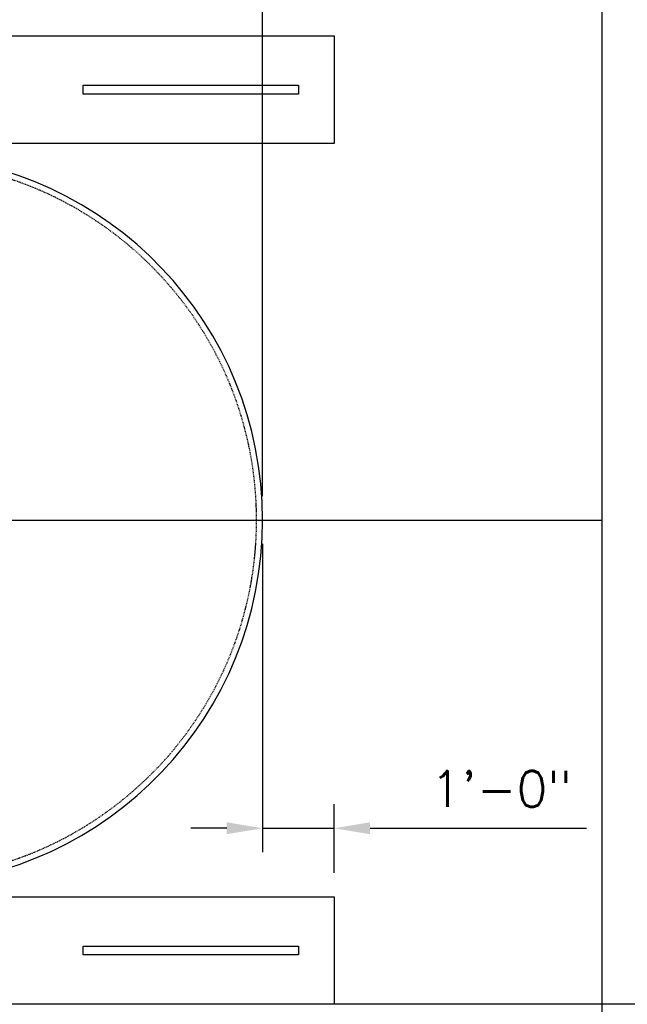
# Model space of a CAD drawing. Extents: x -169 to 2224, y 0 to 2796.
# Tile 527 of 530: x 1934 to 2036, y 1398 to 1563. Entities that reach past the tile are written whole.
import ezdxf

# ---------------------------------------------------------------- set-up
doc = ezdxf.new("R2010")
doc.units = 0
doc.header["$MEASUREMENT"] = 0
doc.header["$PDSIZE"] = 1
doc.linetypes.add('HIDDEN3', pattern=[0.1875, 0.125, -0.0625])
doc.layers.get('DEFPOINTS').update_dxf_attribs({"linetype": 'CONTINUOUS'})
for name, color, linetype in [('DIM', 3, 'CONTINUOUS'), ('PIPING-PRODUCT-REGULAR', 4, 'CONTINUOUS'), ('TANK-ANCHOR', 4, 'CONTINUOUS'), ('TANK-SLAB', 6, 'CONTINUOUS'), ('TANK-UST', 5, 'CONTINUOUS')]:
    doc.layers.add(name, color=color, linetype=linetype)
doc.layers.add('FREEZE-LINES', color=8, linetype='CONTINUOUS', plot=False)
doc.styles.add('SIMPLEX', font='simplex')
doc.dimstyles.new('DIM64', dxfattribs={"dimscale": 64, "dimtxt": 0.09375, "dimasz": 0.09375, "dimexe": 0.0625, "dimexo": 0.0625, "dimgap": 0.046875, "dimtad": 1, "dimdec": 4, "dimzin": 3, "dimdsep": 46, "dimlunit": 4, "dimtxsty": 'SIMPLEX', "dimcen": 0, "dimclrd": 256, "dimclre": 256, "dimclrt": 256, "dimadec": 0, "dimazin": 0, "dimtfac": 1, "dimtdec": 4, "dimtmove": 0, "dimatfit": 3, "dimfxl": 1, "dimfrac": 2, "dimtolj": 1, "dimtzin": 0, "dimarcsym": 0})

# ---------------------------------------------------------------- blocks, each defined once
blk = doc.blocks.new('*D28')
at = {"layer": 'DEFPOINTS', "color": 0, "transparency": 16777216}
for p in [(2031.77, 1608.02), (2031.77, 1578.02), (1975.02, 1479.02)]:
    blk.add_point(p, dxfattribs=at)
at = {"layer": 'DIM', "lineweight": -2, "transparency": 16777216}
for p, q in [((1975.02, 1483.02), (1975.02, 1612.02)), ((2031.77, 1582.02), (2031.77, 1612.02)), ((1981.02, 1608.02), (2025.77, 1608.02))]:
    blk.add_line(p, q, dxfattribs=at)
at = {"layer": 'DIM', "transparency": 16777216}
for points in [[(1981.02, 1609.02), (1981.02, 1607.02), (1975.02, 1608.02)], [(2025.77, 1609.02), (2025.77, 1607.02), (2031.77, 1608.02)]]:
    blk.add_solid(points, dxfattribs=at)
at = {"layer": 'DIM', "transparency": 16777216, "insert": (2003.4, 1615.59), "char_height": 6, "attachment_point": 5, "style": 'SIMPLEX'}
blk.add_mtext('\\A1;4\'-8 3/4"', dxfattribs=at)
blk = doc.blocks.new('*D37')
at = {"layer": 'DEFPOINTS', "color": 0, "transparency": 16777216}
for p in [(1975.02, 1479.02), (1975.02, 1427.47), (1987.02, 1416.02)]:
    blk.add_point(p, dxfattribs=at)
at = {"layer": 'DIM', "lineweight": -2, "transparency": 16777216}
for p, q in [((1975.02, 1475.02), (1975.02, 1423.47)), ((1987.02, 1420.02), (1987.02, 1431.47)), ((1969.02, 1427.47), (1963.02, 1427.47)), ((1975.02, 1427.47), (1987.02, 1427.47)), ((1993.02, 1427.47), (2029.24, 1427.47))]:
    blk.add_line(p, q, dxfattribs=at)
at = {"layer": 'DIM', "transparency": 16777216}
for points in [[(1969.02, 1428.47), (1969.02, 1426.47), (1975.02, 1427.47)], [(1993.02, 1428.47), (1993.02, 1426.47), (1987.02, 1427.47)]]:
    blk.add_solid(points, dxfattribs=at)
at = {"layer": 'DIM', "transparency": 16777216, "insert": (2014.95, 1434.05), "char_height": 6, "attachment_point": 5, "style": 'SIMPLEX'}
blk.add_mtext('\\A1;1\'-0"', dxfattribs=at)

msp = doc.modelspace()

# ---------------------------------------------------------------- linework, layer by layer
at = {"layer": 'FREEZE-LINES', "linetype": 'Continuous'}
msp.add_line((2220, 1398.01839), (1176, 1398.01839), dxfattribs=at)
at = {"layer": 'PIPING-PRODUCT-REGULAR'}
msp.add_line((1898.41156, 1479.01916), (2031.77254, 1479.01916), dxfattribs=at)
at = {"layer": 'TANK-ANCHOR'}
for points in [[(1789.66669, 1560.01839), (1987.02254, 1560.01839), (1987.02254, 1542.01839), (1789.66669, 1542.01839)], [(1789.66669, 1416.01993), (1987.02254, 1416.01993), (1987.02254, 1398.01993), (1789.66669, 1398.01993)]]:
    msp.add_lwpolyline(points, close=True, dxfattribs=at)
at = {"layer": 'TANK-ANCHOR', "color": 7}
for points in [[(1945.02254, 1550.26839), (1945.02254, 1551.76839), (1981.02254, 1551.76839), (1981.02254, 1550.26839)], [(1945.02254, 1406.26993), (1945.02254, 1407.76993), (1981.02254, 1407.76993), (1981.02254, 1406.26993)]]:
    msp.add_lwpolyline(points, close=True, dxfattribs=at)
at = {"layer": 'TANK-SLAB'}
msp.add_lwpolyline([(1368.87181, 1218.01839), (1368.87181, 1578.01839), (2031.77254, 1578.01839), (2031.77254, 1218.01839)], close=True, dxfattribs=at)
at = {"layer": 'TANK-UST'}
msp.add_lwpolyline([(1916.80855, 1418.01839, 0.9543276), (1916.80855, 1540.01839)], format="xyb", dxfattribs=at)
at = {"layer": 'TANK-UST', "color": 2, "linetype": 'HIDDEN3'}
msp.add_lwpolyline([(1912.27254, 1539.01839), (1916.78509, 1539.01839, -0.9539575), (1916.78509, 1419.01839), (1912.27254, 1419.01839), (1817.02234, 1419.01839), (1718.00299, 1419.01839), (1493.00299, 1419.01839), (1488.50979, 1419.01839, -0.9539575), (1488.50979, 1539.01839), (1493.00299, 1539.01839), (1718.00299, 1539.01839), (1817.02234, 1539.01839)], format="xyb", close=True, dxfattribs=at)

# ---------------------------------------------------------------- dimensions: what is measured, and where the dimension line sits
at = {"layer": 'DIM'}
dim = msp.add_linear_dim(base=(2031.77254, 1608.01839), p1=(1975.02254, 1479.01839), p2=(2031.77254, 1578.01839), angle=0, dimstyle='DIM64', dxfattribs=at)
dim.commit()
dim.dimension.update_dxf_attribs({"geometry": '*D28', "text_midpoint": (2003.39754, 1615.58982)})
dim = msp.add_linear_dim(base=(1975.02254, 1427.47364), p1=(1987.02254, 1416.01993), p2=(1975.02254, 1479.01839), angle=180, dimstyle='DIM64', dxfattribs=at)
dim.commit()
dim.dimension.update_dxf_attribs({"geometry": '*D37', "text_midpoint": (2014.94981, 1427.47364), "dimtype": 160})

doc.saveas('drawing.dxf')
